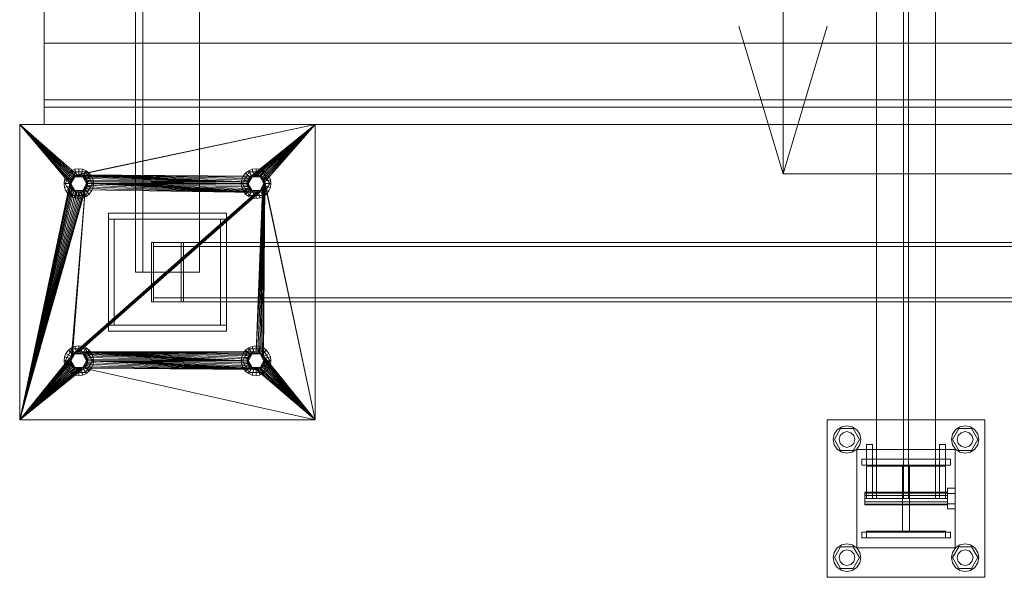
# Model space of a CAD drawing. Header units: millimetres. Extents: x -3490 to 61924, y -72580 to 6847.
# Tile 441 of 656: x 8333 to 9333, y -19060 to -18494. Entities that reach past the tile are written whole.
import ezdxf

# ---------------------------------------------------------------- set-up
doc = ezdxf.new("R2010")
doc.units = ezdxf.units.MM
for name, color, linetype, lineweight in [('COTAS_O', 1, 'Continuous', 0), ('superior_C01', 7, 'Continuous', 0), ('superior_mezcladora', 7, 'Continuous', 0)]:
    doc.layers.add(name, color=color, linetype=linetype, lineweight=lineweight)
doc.dimstyles.new('R19_100', dxfattribs={"dimtxt": 250, "dimasz": 150, "dimexe": 150, "dimexo": 80, "dimgap": 100, "dimtad": 1, "dimtih": 1, "dimtoh": 1, "dimdsep": 46, "dimcen": 0.09, "dimadec": 0, "dimazin": 0, "dimtfac": 1, "dimtdec": 4, "dimtofl": 0, "dimtmove": 0, "dimatfit": 3, "dimfxl": 1, "dimtolj": 1, "dimtzin": 0, "dimarcsym": 0})

# ---------------------------------------------------------------- blocks, each defined once
blk = doc.blocks.new('DIM_R29_45')
at = {"layer": 'COTAS_O'}
for p, q in [((9108.38, -17350), (9063.38, -17500)), ((9808.38, -17350), (9108.38, -17350)), ((9108.38, -18650), (9108.38, -17350)), ((9108.38, -17350), (9153.38, -17500)), ((9108.38, -18650), (9063.38, -18500)), ((9108.38, -18650), (9153.38, -18500)), ((9808.38, -18650), (9108.38, -18650))]:
    blk.add_line(p, q, dxfattribs=at)
blk.add_text('1300 O', height=250, rotation=90, dxfattribs=at).set_placement((9008.38, -18000))

msp = doc.modelspace()

# ---------------------------------------------------------------- linework, layer by layer
at = {"layer": 'superior_C01'}
for p, q in [((9203.297, -17020), (9203.297, -18980)), ((9230.797, -17020), (9230.797, -18980)), ((9235.797, -18980), (9235.797, -17020)), ((9263.297, -18980), (9263.297, -17020)), ((9153.297, -19060), (9153.297, -18900)), ((9153.297, -18900), (9313.297, -18900)), ((9313.297, -18900), (9313.297, -19060)), ((9160.363, -18914.642), (9163.397, -18910.101)), ((9160.497, -18920), (9166.897, -18908.915)), ((9163.397, -18910.101), (9167.939, -18907.066)), ((9166.369, -18916), (9169.297, -18913.072)), ((9166.897, -18908.915), (9179.697, -18908.915)), ((9167.939, -18907.066), (9173.297, -18906)), ((9169.297, -18913.072), (9173.297, -18912)), ((9173.297, -18906), (9178.655, -18907.066)), ((9173.297, -18912), (9177.297, -18913.072)), ((9177.297, -18913.072), (9180.225, -18916)), ((9178.655, -18907.066), (9183.196, -18910.101)), ((9179.697, -18908.915), (9186.097, -18920)), ((9183.196, -18910.101), (9186.231, -18914.642)), ((9280.363, -18914.642), (9283.397, -18910.101)), ((9280.497, -18920), (9286.897, -18908.915)), ((9283.397, -18910.101), (9287.939, -18907.066)), ((9286.369, -18916), (9289.297, -18913.072)), ((9286.897, -18908.915), (9299.697, -18908.915)), ((9287.939, -18907.066), (9293.297, -18906)), ((9289.297, -18913.072), (9293.297, -18912)), ((9293.297, -18906), (9298.655, -18907.066)), ((9293.297, -18912), (9297.297, -18913.072)), ((9297.297, -18913.072), (9300.225, -18916)), ((9298.655, -18907.066), (9303.196, -18910.101)), ((9299.697, -18908.915), (9306.097, -18920)), ((9303.196, -18910.101), (9306.231, -18914.642)), ((9159.297, -18920), (9160.363, -18914.642)), ((9160.363, -18925.358), (9159.297, -18920)), ((9166.897, -18931.085), (9160.497, -18920)), ((9165.297, -18920), (9166.369, -18916)), ((9166.369, -18924), (9165.297, -18920)), ((9169.297, -18926.928), (9166.369, -18924)), ((9180.225, -18924), (9177.297, -18926.928)), ((9186.097, -18920), (9179.697, -18931.085)), ((9180.225, -18916), (9181.297, -18920)), ((9181.297, -18920), (9180.225, -18924)), ((9186.231, -18914.642), (9187.297, -18920)), ((9187.297, -18920), (9186.231, -18925.358)), ((9279.297, -18920), (9280.363, -18914.642)), ((9280.363, -18925.358), (9279.297, -18920)), ((9286.897, -18931.085), (9280.497, -18920)), ((9285.297, -18920), (9286.369, -18916)), ((9286.369, -18924), (9285.297, -18920)), ((9289.297, -18926.928), (9286.369, -18924)), ((9300.225, -18924), (9297.297, -18926.928)), ((9306.097, -18920), (9299.697, -18931.085)), ((9300.225, -18916), (9301.297, -18920)), ((9301.297, -18920), (9300.225, -18924)), ((9306.231, -18914.642), (9307.297, -18920)), ((9307.297, -18920), (9306.231, -18925.358)), ((9163.397, -18929.899), (9160.363, -18925.358)), ((9167.939, -18932.934), (9163.397, -18929.899)), ((9179.697, -18931.085), (9166.897, -18931.085)), ((9173.297, -18934), (9167.939, -18932.934)), ((9173.297, -18928), (9169.297, -18926.928)), ((9177.297, -18926.928), (9173.297, -18928)), ((9178.655, -18932.934), (9173.297, -18934)), ((9183.196, -18929.899), (9178.655, -18932.934)), ((9186.231, -18925.358), (9183.196, -18929.899)), ((9183.297, -19030), (9183.297, -18930)), ((9183.297, -18930), (9283.297, -18930)), ((9193.297, -18980), (9193.297, -18925)), ((9193.297, -18925), (9199.297, -18925)), ((9199.297, -18980), (9199.297, -18925)), ((9267.297, -18980), (9267.297, -18925)), ((9267.297, -18925), (9273.297, -18925)), ((9273.297, -18980), (9273.297, -18925)), ((9283.397, -18929.899), (9280.363, -18925.358)), ((9283.297, -18930), (9283.297, -19030)), ((9287.939, -18932.934), (9283.397, -18929.899)), ((9299.697, -18931.085), (9286.897, -18931.085)), ((9293.297, -18934), (9287.939, -18932.934)), ((9293.297, -18928), (9289.297, -18926.928)), ((9297.297, -18926.928), (9293.297, -18928)), ((9298.655, -18932.934), (9293.297, -18934)), ((9303.196, -18929.899), (9298.655, -18932.934)), ((9306.231, -18925.358), (9303.196, -18929.899)), ((9188.297, -18940), (9278.297, -18940)), ((9188.297, -18946), (9188.297, -18940)), ((9193.297, -18947), (9193.297, -18940)), ((9193.297, -18940), (9273.297, -18940)), ((9273.297, -18940), (9273.297, -18947)), ((9278.297, -18946), (9278.297, -18940)), ((9188.297, -18946), (9278.297, -18946)), ((9273.297, -18947), (9193.297, -18947)), ((9229.797, -19013), (9229.797, -18947)), ((9229.797, -18947), (9236.797, -18947)), ((9236.797, -18947), (9236.797, -19013)), ((9191.297, -18974.457), (9191.297, -18973.6)), ((9275.297, -18973.6), (9191.297, -18973.6)), ((9275.297, -18974.8), (9275.297, -18969.6)), ((9283.297, -18969.6), (9275.297, -18969.6)), ((9275.297, -18973.6), (9275.297, -18974.457)), ((9283.297, -18969.6), (9283.297, -18974.8)), ((9191.297, -18974.457), (9191.297, -18976.8)), ((9191.297, -18974.457), (9275.297, -18974.457)), ((9191.297, -18976.8), (9191.297, -18980)), ((9191.297, -18976.8), (9275.297, -18976.8)), ((9191.297, -18980), (9191.297, -18983.2)), ((9191.297, -18980), (9275.297, -18980)), ((9191.297, -18983.2), (9191.297, -18985.543)), ((9191.297, -18983.2), (9275.297, -18983.2)), ((9193.297, -18980), (9199.297, -18980)), ((9263.297, -18980), (9203.297, -18980)), ((9235.797, -18980), (9230.797, -18980)), ((9267.297, -18980), (9273.297, -18980)), ((9275.297, -18974.457), (9275.297, -18976.8)), ((9275.297, -18974.8), (9275.297, -18985.2)), ((9275.297, -18974.8), (9283.297, -18974.8)), ((9275.297, -18976.8), (9275.297, -18980)), ((9275.297, -18980), (9275.297, -18983.2)), ((9275.297, -18983.2), (9275.297, -18985.543)), ((9283.297, -18974.8), (9283.297, -18985.2)), ((9191.297, -18985.543), (9191.297, -18986.4)), ((9191.297, -18985.543), (9275.297, -18985.543)), ((9191.297, -18986.4), (9275.297, -18986.4)), ((9275.297, -18985.2), (9275.297, -18990.4)), ((9275.297, -18985.2), (9283.297, -18985.2)), ((9275.297, -18985.543), (9275.297, -18986.4)), ((9275.297, -18990.4), (9283.297, -18990.4)), ((9283.297, -18985.2), (9283.297, -18990.4)), ((9188.297, -19014), (9278.297, -19014)), ((9188.297, -19020), (9188.297, -19014)), ((9193.297, -19020), (9193.297, -19013)), ((9193.297, -19013), (9273.297, -19013)), ((9236.797, -19013), (9229.797, -19013)), ((9273.297, -19013), (9273.297, -19020)), ((9278.297, -19020), (9278.297, -19014)), ((9188.297, -19020), (9278.297, -19020)), ((9273.297, -19020), (9193.297, -19020)), ((9160.363, -19034.642), (9163.397, -19030.101)), ((9160.497, -19040), (9166.897, -19028.915)), ((9163.397, -19030.101), (9167.939, -19027.066)), ((9166.369, -19036), (9169.297, -19033.072)), ((9166.897, -19028.915), (9179.697, -19028.915)), ((9167.939, -19027.066), (9173.297, -19026)), ((9169.297, -19033.072), (9173.297, -19032)), ((9173.297, -19026), (9178.655, -19027.066)), ((9173.297, -19032), (9177.297, -19033.072)), ((9177.297, -19033.072), (9180.225, -19036)), ((9178.655, -19027.066), (9183.196, -19030.101)), ((9179.697, -19028.915), (9186.097, -19040)), ((9183.196, -19030.101), (9186.231, -19034.642)), ((9283.297, -19030), (9183.297, -19030)), ((9280.363, -19034.642), (9283.397, -19030.101)), ((9280.497, -19040), (9286.897, -19028.915)), ((9283.397, -19030.101), (9287.939, -19027.066)), ((9286.369, -19036), (9289.297, -19033.072)), ((9286.897, -19028.915), (9299.697, -19028.915)), ((9287.939, -19027.066), (9293.297, -19026)), ((9289.297, -19033.072), (9293.297, -19032)), ((9293.297, -19026), (9298.655, -19027.066)), ((9293.297, -19032), (9297.297, -19033.072)), ((9297.297, -19033.072), (9300.225, -19036)), ((9298.655, -19027.066), (9303.196, -19030.101)), ((9299.697, -19028.915), (9306.097, -19040)), ((9303.196, -19030.101), (9306.231, -19034.642)), ((9159.297, -19040), (9160.363, -19034.642)), ((9160.363, -19045.358), (9159.297, -19040)), ((9166.897, -19051.085), (9160.497, -19040)), ((9165.297, -19040), (9166.369, -19036)), ((9166.369, -19044), (9165.297, -19040)), ((9169.297, -19046.928), (9166.369, -19044)), ((9180.225, -19044), (9177.297, -19046.928)), ((9186.097, -19040), (9179.697, -19051.085)), ((9180.225, -19036), (9181.297, -19040)), ((9181.297, -19040), (9180.225, -19044)), ((9186.231, -19034.642), (9187.297, -19040)), ((9187.297, -19040), (9186.231, -19045.358)), ((9279.297, -19040), (9280.363, -19034.642)), ((9280.363, -19045.358), (9279.297, -19040)), ((9286.897, -19051.085), (9280.497, -19040)), ((9285.297, -19040), (9286.369, -19036)), ((9286.369, -19044), (9285.297, -19040)), ((9289.297, -19046.928), (9286.369, -19044)), ((9300.225, -19044), (9297.297, -19046.928)), ((9306.097, -19040), (9299.697, -19051.085)), ((9300.225, -19036), (9301.297, -19040)), ((9301.297, -19040), (9300.225, -19044)), ((9306.231, -19034.642), (9307.297, -19040)), ((9307.297, -19040), (9306.231, -19045.358)), ((9163.397, -19049.899), (9160.363, -19045.358)), ((9167.939, -19052.934), (9163.397, -19049.899)), ((9179.697, -19051.085), (9166.897, -19051.085)), ((9173.297, -19054), (9167.939, -19052.934)), ((9173.297, -19048), (9169.297, -19046.928)), ((9177.297, -19046.928), (9173.297, -19048)), ((9178.655, -19052.934), (9173.297, -19054)), ((9183.196, -19049.899), (9178.655, -19052.934)), ((9186.231, -19045.358), (9183.196, -19049.899)), ((9283.397, -19049.899), (9280.363, -19045.358)), ((9287.939, -19052.934), (9283.397, -19049.899)), ((9299.697, -19051.085), (9286.897, -19051.085)), ((9293.297, -19054), (9287.939, -19052.934)), ((9293.297, -19048), (9289.297, -19046.928)), ((9297.297, -19046.928), (9293.297, -19048)), ((9298.655, -19052.934), (9293.297, -19054)), ((9303.196, -19049.899), (9298.655, -19052.934)), ((9306.231, -19045.358), (9303.196, -19049.899)), ((9313.297, -19060), (9153.297, -19060))]:
    msp.add_line(p, q, dxfattribs=at)
at = {"layer": 'superior_mezcladora'}
for p, q in [((8450.881, -17250), (8450.881, -18750)), ((8458.381, -18750), (8458.381, -17250)), ((8515.881, -18750), (8515.881, -17250)), ((8358.381, -18600), (8358.381, -17400)), ((8358.381, -18582.5), (8358.381, -18517.5)), ((8358.381, -18517.5), (9808.381, -18517.5)), ((8358.381, -18582.5), (8358.381, -18575)), ((8358.381, -18575), (9808.381, -18575)), ((9808.381, -18582.5), (8358.381, -18582.5)), ((8333.381, -18900), (8333.381, -18600)), ((8333.381, -18600), (8384.381, -18660)), ((8333.381, -18600), (8384.554, -18658.244)), ((8333.381, -18600), (8385.067, -18656.556)), ((8333.381, -18600), (8385.898, -18655)), ((8333.381, -18600), (8387.018, -18653.636)), ((8333.381, -18600), (8388.381, -18652.517)), ((8333.381, -18600), (8389.937, -18651.685)), ((8333.381, -18600), (8391.626, -18651.173)), ((8333.381, -18600), (8633.381, -18600)), ((9808.381, -18600), (8358.381, -18600)), ((8633.381, -18600), (8391.626, -18651.173)), ((8633.381, -18600), (8393.381, -18651)), ((8633.381, -18600), (8568.381, -18652.517)), ((8633.381, -18600), (8569.937, -18651.685)), ((8633.381, -18600), (8571.626, -18651.173)), ((8633.381, -18600), (8573.381, -18651)), ((8633.381, -18600), (8575.137, -18651.173)), ((8633.381, -18600), (8576.826, -18651.685)), ((8633.381, -18600), (8578.382, -18652.517)), ((8633.381, -18600), (8579.745, -18653.636)), ((8633.381, -18600), (8580.865, -18655)), ((8633.381, -18600), (8581.696, -18656.556)), ((8633.381, -18600), (8582.209, -18658.244)), ((8633.381, -18600), (8633.381, -18900)), ((8380.391, -18652.5), (8378.893, -18656.118)), ((8386.456, -18648.006), (8379.531, -18660)), ((8382.775, -18649.393), (8380.391, -18652.5)), ((8385.587, -18655.5), (8380.391, -18652.5)), ((8385.881, -18647.01), (8382.775, -18649.393)), ((8387.018, -18653.636), (8382.775, -18649.393)), ((8385.381, -18660), (8389.381, -18653.072)), ((8385.587, -18655.5), (8387.018, -18653.636)), ((8389.499, -18645.511), (8385.881, -18647.01)), ((8388.881, -18652.206), (8385.881, -18647.01)), ((8387.018, -18653.636), (8385.898, -18655)), ((8400.306, -18648.006), (8386.456, -18648.006)), ((8389.381, -18653.072), (8386.456, -18648.006)), ((8387.018, -18653.636), (8388.881, -18652.206)), ((8388.381, -18652.517), (8387.018, -18653.636)), ((8387.725, -18654.343), (8389.381, -18653.072)), ((8389.937, -18651.685), (8388.381, -18652.517)), ((8388.881, -18652.206), (8391.052, -18651.307)), ((8389.381, -18653.072), (8391.311, -18652.273)), ((8389.381, -18653.072), (8397.381, -18653.072)), ((8393.381, -18645), (8389.499, -18645.511)), ((8391.052, -18651.307), (8389.499, -18645.511)), ((8391.626, -18651.173), (8389.937, -18651.685)), ((8391.052, -18651.307), (8393.381, -18651)), ((8391.311, -18652.273), (8393.381, -18652)), ((8393.381, -18651), (8391.626, -18651.173)), ((8397.264, -18645.511), (8393.381, -18645)), ((8393.381, -18651), (8393.381, -18645)), ((8395.137, -18651.173), (8393.381, -18651)), ((8393.381, -18651), (8564.554, -18658.244)), ((8393.381, -18651), (8565.067, -18656.556)), ((8393.381, -18651), (8565.898, -18655)), ((8393.381, -18651), (8567.018, -18653.636)), ((8393.381, -18651), (8568.381, -18652.517)), ((8393.381, -18651), (8395.711, -18651.307)), ((8393.381, -18652), (8395.452, -18652.273)), ((8396.826, -18651.685), (8395.137, -18651.173)), ((8395.137, -18651.173), (8564.554, -18658.244)), ((8395.452, -18652.273), (8397.381, -18653.072)), ((8395.711, -18651.307), (8397.264, -18645.511)), ((8395.711, -18651.307), (8397.881, -18652.206)), ((8398.382, -18652.517), (8396.826, -18651.685)), ((8396.826, -18651.685), (8564.554, -18658.244)), ((8400.881, -18647.01), (8397.264, -18645.511)), ((8397.381, -18653.072), (8400.306, -18648.006)), ((8397.381, -18653.072), (8399.038, -18654.343)), ((8397.381, -18653.072), (8401.381, -18660)), ((8397.881, -18652.206), (8400.881, -18647.01)), ((8397.881, -18652.206), (8399.745, -18653.636)), ((8399.745, -18653.636), (8398.382, -18652.517)), ((8398.382, -18652.517), (8564.554, -18658.244)), ((8399.745, -18653.636), (8403.988, -18649.393)), ((8400.865, -18655), (8399.745, -18653.636)), ((8399.745, -18653.636), (8564.554, -18658.244)), ((8399.745, -18653.636), (8401.176, -18655.5)), ((8407.231, -18660), (8400.306, -18648.006)), ((8403.988, -18649.393), (8400.881, -18647.01)), ((8401.176, -18655.5), (8406.372, -18652.5)), ((8406.372, -18652.5), (8403.988, -18649.393)), ((8407.87, -18656.118), (8406.372, -18652.5)), ((8560.391, -18652.5), (8558.893, -18656.118)), ((8566.456, -18648.006), (8559.531, -18660)), ((8562.775, -18649.393), (8560.391, -18652.5)), ((8565.587, -18655.5), (8560.391, -18652.5)), ((8565.881, -18647.01), (8562.775, -18649.393)), ((8567.018, -18653.636), (8562.775, -18649.393)), ((8565.381, -18660), (8569.381, -18653.072)), ((8565.587, -18655.5), (8567.018, -18653.636)), ((8569.499, -18645.511), (8565.881, -18647.01)), ((8568.881, -18652.206), (8565.881, -18647.01)), ((8567.018, -18653.636), (8565.898, -18655)), ((8580.306, -18648.006), (8566.456, -18648.006)), ((8569.381, -18653.072), (8566.456, -18648.006)), ((8567.018, -18653.636), (8568.881, -18652.206)), ((8568.381, -18652.517), (8567.018, -18653.636)), ((8567.725, -18654.343), (8569.381, -18653.072)), ((8569.937, -18651.685), (8568.381, -18652.517)), ((8568.881, -18652.206), (8571.052, -18651.307)), ((8569.381, -18653.072), (8571.311, -18652.273)), ((8569.381, -18653.072), (8577.381, -18653.072)), ((8573.381, -18645), (8569.499, -18645.511)), ((8571.052, -18651.307), (8569.499, -18645.511)), ((8571.626, -18651.173), (8569.937, -18651.685)), ((8571.052, -18651.307), (8573.381, -18651)), ((8571.311, -18652.273), (8573.381, -18652)), ((8573.381, -18651), (8571.626, -18651.173)), ((8577.264, -18645.511), (8573.381, -18645)), ((8573.381, -18651), (8573.381, -18645)), ((8575.137, -18651.173), (8573.381, -18651)), ((8573.381, -18651), (8575.711, -18651.307)), ((8573.381, -18652), (8575.452, -18652.273)), ((8576.826, -18651.685), (8575.137, -18651.173)), ((8575.452, -18652.273), (8577.381, -18653.072)), ((8575.711, -18651.307), (8577.264, -18645.511)), ((8575.711, -18651.307), (8577.881, -18652.206)), ((8578.382, -18652.517), (8576.826, -18651.685)), ((8580.881, -18647.01), (8577.264, -18645.511)), ((8577.381, -18653.072), (8580.306, -18648.006)), ((8577.381, -18653.072), (8579.038, -18654.343)), ((8577.381, -18653.072), (8581.381, -18660)), ((8577.881, -18652.206), (8580.881, -18647.01)), ((8577.881, -18652.206), (8579.745, -18653.636)), ((8579.745, -18653.636), (8578.382, -18652.517)), ((8579.745, -18653.636), (8583.988, -18649.393)), ((8580.865, -18655), (8579.745, -18653.636)), ((8579.745, -18653.636), (8581.176, -18655.5)), ((8587.231, -18660), (8580.306, -18648.006)), ((8583.988, -18649.393), (8580.881, -18647.01)), ((8581.176, -18655.5), (8586.372, -18652.5)), ((8586.372, -18652.5), (8583.988, -18649.393)), ((8587.87, -18656.118), (8586.372, -18652.5)), ((8333.381, -18900), (8384.381, -18660)), ((8384.554, -18661.756), (8333.381, -18900)), ((8385.067, -18663.444), (8333.381, -18900)), ((8378.893, -18656.118), (8378.381, -18660)), ((8384.381, -18660), (8378.381, -18660)), ((8378.381, -18660), (8378.893, -18663.882)), ((8384.688, -18657.671), (8378.893, -18656.118)), ((8384.688, -18662.329), (8378.893, -18663.882)), ((8378.893, -18663.882), (8380.391, -18667.5)), ((8385.381, -18660), (8379.531, -18660)), ((8379.531, -18660), (8386.456, -18671.994)), ((8384.381, -18660), (8384.688, -18657.671)), ((8384.554, -18658.244), (8384.381, -18660)), ((8384.381, -18660), (8384.554, -18661.756)), ((8384.688, -18662.329), (8384.381, -18660)), ((8385.067, -18656.556), (8384.554, -18658.244)), ((8384.554, -18661.756), (8385.067, -18663.444)), ((8384.688, -18657.671), (8385.587, -18655.5)), ((8385.587, -18664.5), (8384.688, -18662.329)), ((8385.898, -18655), (8385.067, -18656.556)), ((8385.067, -18663.444), (8385.898, -18665)), ((8385.381, -18660), (8385.654, -18657.929)), ((8385.654, -18662.071), (8385.381, -18660)), ((8389.381, -18666.928), (8385.381, -18660)), ((8385.654, -18657.929), (8386.453, -18656)), ((8386.453, -18664), (8385.654, -18662.071)), ((8386.453, -18656), (8387.725, -18654.343)), ((8387.725, -18665.657), (8386.453, -18664)), ((8401.381, -18660), (8397.381, -18666.928)), ((8399.038, -18654.343), (8400.31, -18656)), ((8400.31, -18664), (8399.038, -18665.657)), ((8400.306, -18671.994), (8407.231, -18660)), ((8400.31, -18656), (8401.109, -18657.929)), ((8401.109, -18662.071), (8400.31, -18664)), ((8401.696, -18656.556), (8400.865, -18655)), ((8400.865, -18655), (8564.554, -18658.244)), ((8400.865, -18665), (8401.696, -18663.444)), ((8401.109, -18657.929), (8401.381, -18660)), ((8401.381, -18660), (8401.109, -18662.071)), ((8401.176, -18655.5), (8402.075, -18657.671)), ((8402.075, -18662.329), (8401.176, -18664.5)), ((8407.231, -18660), (8401.381, -18660)), ((8402.209, -18658.244), (8401.696, -18656.556)), ((8401.696, -18656.556), (8564.554, -18658.244)), ((8401.696, -18663.444), (8402.209, -18661.756)), ((8573.381, -18669), (8401.696, -18663.444)), ((8402.075, -18657.671), (8407.87, -18656.118)), ((8402.075, -18657.671), (8402.381, -18660)), ((8402.381, -18660), (8402.075, -18662.329)), ((8402.075, -18662.329), (8407.87, -18663.882)), ((8402.381, -18660), (8402.209, -18658.244)), ((8402.209, -18658.244), (8564.554, -18658.244)), ((8402.209, -18661.756), (8402.381, -18660)), ((8573.381, -18669), (8402.209, -18661.756)), ((8402.381, -18660), (8564.554, -18658.244)), ((8564.381, -18660), (8402.381, -18660)), ((8564.554, -18661.756), (8402.381, -18660)), ((8565.067, -18663.444), (8402.381, -18660)), ((8565.898, -18665), (8402.381, -18660)), ((8567.018, -18666.364), (8402.381, -18660)), ((8568.381, -18667.483), (8402.381, -18660)), ((8569.937, -18668.315), (8402.381, -18660)), ((8571.626, -18668.827), (8402.381, -18660)), ((8573.381, -18669), (8402.381, -18660)), ((8408.381, -18660), (8402.381, -18660)), ((8406.372, -18667.5), (8407.87, -18663.882)), ((8408.381, -18660), (8407.87, -18656.118)), ((8407.87, -18663.882), (8408.381, -18660)), ((8558.893, -18656.118), (8558.381, -18660)), ((8564.381, -18660), (8558.381, -18660)), ((8558.381, -18660), (8558.893, -18663.882)), ((8564.688, -18657.671), (8558.893, -18656.118)), ((8564.688, -18662.329), (8558.893, -18663.882)), ((8558.893, -18663.882), (8560.391, -18667.5)), ((8565.381, -18660), (8559.531, -18660)), ((8559.531, -18660), (8566.456, -18671.994)), ((8564.381, -18660), (8564.688, -18657.671)), ((8564.554, -18658.244), (8564.381, -18660)), ((8564.381, -18660), (8564.554, -18661.756)), ((8564.688, -18662.329), (8564.381, -18660)), ((8565.067, -18656.556), (8564.554, -18658.244)), ((8564.554, -18661.756), (8565.067, -18663.444)), ((8564.688, -18657.671), (8565.587, -18655.5)), ((8565.587, -18664.5), (8564.688, -18662.329)), ((8565.898, -18655), (8565.067, -18656.556)), ((8565.067, -18663.444), (8565.898, -18665)), ((8565.381, -18660), (8565.654, -18657.929)), ((8565.654, -18662.071), (8565.381, -18660)), ((8569.381, -18666.928), (8565.381, -18660)), ((8565.654, -18657.929), (8566.453, -18656)), ((8566.453, -18664), (8565.654, -18662.071)), ((8566.453, -18656), (8567.725, -18654.343)), ((8567.725, -18665.657), (8566.453, -18664)), ((8582.381, -18660), (8573.381, -18831)), ((8582.209, -18661.756), (8573.381, -18831)), ((8581.696, -18663.444), (8573.381, -18831)), ((8582.381, -18660), (8575.137, -18831.173)), ((8576.826, -18831.685), (8582.381, -18660)), ((8581.381, -18660), (8577.381, -18666.928)), ((8578.382, -18832.517), (8582.381, -18660)), ((8579.038, -18654.343), (8580.31, -18656)), ((8580.31, -18664), (8579.038, -18665.657)), ((8579.745, -18833.636), (8582.381, -18660)), ((8580.306, -18671.994), (8587.231, -18660)), ((8580.31, -18656), (8581.109, -18657.929)), ((8581.109, -18662.071), (8580.31, -18664)), ((8581.696, -18656.556), (8580.865, -18655)), ((8580.865, -18835), (8582.381, -18660)), ((8580.865, -18665), (8581.696, -18663.444)), ((8581.109, -18657.929), (8581.381, -18660)), ((8581.381, -18660), (8581.109, -18662.071)), ((8581.176, -18655.5), (8582.075, -18657.671)), ((8582.075, -18662.329), (8581.176, -18664.5)), ((8587.231, -18660), (8581.381, -18660)), ((8582.209, -18658.244), (8581.696, -18656.556)), ((8581.696, -18663.444), (8582.209, -18661.756)), ((8582.075, -18657.671), (8587.87, -18656.118)), ((8582.075, -18657.671), (8582.381, -18660)), ((8582.381, -18660), (8582.075, -18662.329)), ((8582.075, -18662.329), (8587.87, -18663.882)), ((8633.381, -18900), (8582.209, -18658.244)), ((8582.381, -18660), (8582.209, -18658.244)), ((8582.209, -18661.756), (8582.381, -18660)), ((8633.381, -18900), (8582.381, -18660)), ((8588.381, -18660), (8582.381, -18660)), ((8586.372, -18667.5), (8587.87, -18663.882)), ((8588.381, -18660), (8587.87, -18656.118)), ((8587.87, -18663.882), (8588.381, -18660)), ((8385.898, -18665), (8333.381, -18900)), ((8387.018, -18666.364), (8333.381, -18900)), ((8399.745, -18666.364), (8333.381, -18900)), ((8388.381, -18667.483), (8333.381, -18900)), ((8398.382, -18667.483), (8333.381, -18900)), ((8389.937, -18668.315), (8333.381, -18900)), ((8396.826, -18668.315), (8333.381, -18900)), ((8391.626, -18668.827), (8333.381, -18900)), ((8395.137, -18668.827), (8333.381, -18900)), ((8393.381, -18669), (8333.381, -18900)), ((8385.587, -18664.5), (8380.391, -18667.5)), ((8380.391, -18667.5), (8382.775, -18670.607)), ((8387.018, -18666.364), (8382.775, -18670.607)), ((8382.775, -18670.607), (8385.881, -18672.99)), ((8387.018, -18666.364), (8385.587, -18664.5)), ((8388.881, -18667.794), (8385.881, -18672.99)), ((8385.881, -18672.99), (8389.499, -18674.489)), ((8385.898, -18665), (8387.018, -18666.364)), ((8399.745, -18666.364), (8385.898, -18835)), ((8389.381, -18666.928), (8386.456, -18671.994)), ((8386.456, -18671.994), (8400.306, -18671.994)), ((8387.018, -18666.364), (8388.381, -18667.483)), ((8399.745, -18666.364), (8387.018, -18833.636)), ((8579.745, -18666.364), (8387.018, -18833.636)), ((8388.881, -18667.794), (8387.018, -18666.364)), ((8578.382, -18667.483), (8387.018, -18833.636)), ((8576.826, -18668.315), (8387.018, -18833.636)), ((8575.137, -18668.827), (8387.018, -18833.636)), ((8573.381, -18669), (8387.018, -18833.636)), ((8389.381, -18666.928), (8387.725, -18665.657)), ((8579.745, -18666.364), (8388.381, -18832.517)), ((8388.381, -18667.483), (8389.937, -18668.315)), ((8391.052, -18668.693), (8388.881, -18667.794)), ((8391.311, -18667.727), (8389.381, -18666.928)), ((8397.381, -18666.928), (8389.381, -18666.928)), ((8391.052, -18668.693), (8389.499, -18674.489)), ((8579.745, -18666.364), (8389.937, -18831.685)), ((8389.937, -18668.315), (8391.626, -18668.827)), ((8393.381, -18669), (8391.052, -18668.693)), ((8393.381, -18668), (8391.311, -18667.727)), ((8579.745, -18666.364), (8391.626, -18831.173)), ((8391.626, -18668.827), (8393.381, -18669)), ((8579.745, -18666.364), (8393.381, -18831)), ((8395.452, -18667.727), (8393.381, -18668)), ((8395.711, -18668.693), (8393.381, -18669)), ((8393.381, -18669), (8395.137, -18668.827)), ((8393.381, -18669), (8393.381, -18675)), ((8395.137, -18668.827), (8396.826, -18668.315)), ((8397.381, -18666.928), (8395.452, -18667.727)), ((8397.881, -18667.794), (8395.711, -18668.693)), ((8395.711, -18668.693), (8397.264, -18674.489)), ((8396.826, -18668.315), (8398.382, -18667.483)), ((8397.264, -18674.489), (8400.881, -18672.99)), ((8399.038, -18665.657), (8397.381, -18666.928)), ((8397.381, -18666.928), (8400.306, -18671.994)), ((8399.745, -18666.364), (8397.881, -18667.794)), ((8397.881, -18667.794), (8400.881, -18672.99)), ((8398.382, -18667.483), (8399.745, -18666.364)), ((8401.176, -18664.5), (8399.745, -18666.364)), ((8399.745, -18666.364), (8400.865, -18665)), ((8573.381, -18669), (8399.745, -18666.364)), ((8399.745, -18666.364), (8403.988, -18670.607)), ((8573.381, -18669), (8400.865, -18665)), ((8400.881, -18672.99), (8403.988, -18670.607)), ((8401.176, -18664.5), (8406.372, -18667.5)), ((8403.988, -18670.607), (8406.372, -18667.5)), ((8565.587, -18664.5), (8560.391, -18667.5)), ((8560.391, -18667.5), (8562.775, -18670.607)), ((8567.018, -18666.364), (8562.775, -18670.607)), ((8562.775, -18670.607), (8565.881, -18672.99)), ((8567.018, -18666.364), (8565.587, -18664.5)), ((8568.881, -18667.794), (8565.881, -18672.99)), ((8565.881, -18672.99), (8569.499, -18674.489)), ((8565.898, -18665), (8567.018, -18666.364)), ((8569.381, -18666.928), (8566.456, -18671.994)), ((8566.456, -18671.994), (8580.306, -18671.994)), ((8567.018, -18666.364), (8568.381, -18667.483)), ((8568.881, -18667.794), (8567.018, -18666.364)), ((8569.381, -18666.928), (8567.725, -18665.657)), ((8568.381, -18667.483), (8569.937, -18668.315)), ((8571.052, -18668.693), (8568.881, -18667.794)), ((8571.311, -18667.727), (8569.381, -18666.928)), ((8577.381, -18666.928), (8569.381, -18666.928)), ((8571.052, -18668.693), (8569.499, -18674.489)), ((8569.937, -18668.315), (8571.626, -18668.827)), ((8573.381, -18669), (8571.052, -18668.693)), ((8573.381, -18668), (8571.311, -18667.727)), ((8571.626, -18668.827), (8573.381, -18669)), ((8580.865, -18665), (8573.381, -18831)), ((8579.745, -18666.364), (8573.381, -18831)), ((8575.452, -18667.727), (8573.381, -18668)), ((8575.711, -18668.693), (8573.381, -18669)), ((8573.381, -18669), (8575.137, -18668.827)), ((8573.381, -18669), (8573.381, -18675)), ((8575.137, -18668.827), (8576.826, -18668.315)), ((8577.381, -18666.928), (8575.452, -18667.727)), ((8577.881, -18667.794), (8575.711, -18668.693)), ((8575.711, -18668.693), (8577.264, -18674.489)), ((8576.826, -18668.315), (8578.382, -18667.483)), ((8577.264, -18674.489), (8580.881, -18672.99)), ((8579.038, -18665.657), (8577.381, -18666.928)), ((8577.381, -18666.928), (8580.306, -18671.994)), ((8579.745, -18666.364), (8577.881, -18667.794)), ((8577.881, -18667.794), (8580.881, -18672.99)), ((8578.382, -18667.483), (8579.745, -18666.364)), ((8581.176, -18664.5), (8579.745, -18666.364)), ((8579.745, -18666.364), (8580.865, -18665)), ((8579.745, -18666.364), (8583.988, -18670.607)), ((8580.881, -18672.99), (8583.988, -18670.607)), ((8581.176, -18664.5), (8586.372, -18667.5)), ((8583.988, -18670.607), (8586.372, -18667.5)), ((8389.499, -18674.489), (8393.381, -18675)), ((8393.381, -18675), (8397.264, -18674.489)), ((8569.499, -18674.489), (8573.381, -18675)), ((8573.381, -18675), (8577.264, -18674.489)), ((8423.381, -18696), (8423.381, -18690)), ((8423.381, -18690), (8543.381, -18690)), ((8543.381, -18690), (8543.381, -18696)), ((8543.381, -18696), (8423.381, -18696)), ((8423.381, -18804), (8423.381, -18696)), ((8423.381, -18696), (8429.381, -18696)), ((8429.381, -18696), (8429.381, -18804)), ((8537.381, -18804), (8537.381, -18696)), ((8537.381, -18696), (8543.381, -18696)), ((8543.381, -18696), (8543.381, -18804)), ((9792.183, -18720), (8467.183, -18720)), ((8467.183, -18720), (8467.183, -18780)), ((8469.343, -18720), (8467.183, -18720)), ((8469.343, -18780), (8469.343, -18720)), ((8469.343, -18720), (9794.343, -18720)), ((8469.343, -18720), (8469.343, -18724)), ((8497.42, -18720), (8469.343, -18720)), ((8469.343, -18724), (9794.343, -18724)), ((8469.343, -18724), (8497.42, -18724)), ((9822.42, -18720), (8497.42, -18720)), ((8497.42, -18720), (8497.42, -18780)), ((8499.58, -18720), (8497.42, -18720)), ((8497.42, -18724), (8497.42, -18720)), ((9822.42, -18724), (8497.42, -18724)), ((8499.58, -18780), (8499.58, -18720)), ((8499.58, -18720), (9824.58, -18720)), ((8450.881, -18750), (8515.881, -18750)), ((8450.881, -18750), (8458.381, -18750)), ((8467.183, -18780), (9792.183, -18780)), ((8467.183, -18780), (8469.343, -18780)), ((9794.343, -18776), (8469.343, -18776)), ((8469.343, -18776), (8469.343, -18780)), ((8497.42, -18776), (8469.343, -18776)), ((9794.343, -18780), (8469.343, -18780)), ((8469.343, -18780), (8497.42, -18780)), ((8497.42, -18780), (8497.42, -18776)), ((8497.42, -18776), (9822.42, -18776)), ((8497.42, -18780), (9822.42, -18780)), ((8497.42, -18780), (8499.58, -18780)), ((9824.58, -18780), (8499.58, -18780)), ((8423.381, -18810), (8423.381, -18804)), ((8423.381, -18804), (8543.381, -18804)), ((8429.381, -18804), (8423.381, -18804)), ((8543.381, -18804), (8537.381, -18804)), ((8543.381, -18804), (8543.381, -18810)), ((8543.381, -18810), (8423.381, -18810)), ((8380.391, -18832.5), (8378.893, -18836.118)), ((8386.456, -18828.006), (8379.531, -18840)), ((8382.775, -18829.393), (8380.391, -18832.5)), ((8385.587, -18835.5), (8380.391, -18832.5)), ((8385.881, -18827.01), (8382.775, -18829.393)), ((8387.018, -18833.636), (8382.775, -18829.393)), ((8385.381, -18840), (8389.381, -18833.072)), ((8385.587, -18835.5), (8387.018, -18833.636)), ((8389.499, -18825.511), (8385.881, -18827.01)), ((8388.881, -18832.206), (8385.881, -18827.01)), ((8387.018, -18833.636), (8385.898, -18835)), ((8400.306, -18828.006), (8386.456, -18828.006)), ((8389.381, -18833.072), (8386.456, -18828.006)), ((8387.018, -18833.636), (8388.881, -18832.206)), ((8388.381, -18832.517), (8387.018, -18833.636)), ((8387.725, -18834.343), (8389.381, -18833.072)), ((8389.937, -18831.685), (8388.381, -18832.517)), ((8388.881, -18832.206), (8391.052, -18831.307)), ((8389.381, -18833.072), (8391.311, -18832.273)), ((8389.381, -18833.072), (8397.381, -18833.072)), ((8393.381, -18825), (8389.499, -18825.511)), ((8391.052, -18831.307), (8389.499, -18825.511)), ((8391.626, -18831.173), (8389.937, -18831.685)), ((8391.052, -18831.307), (8393.381, -18831)), ((8391.311, -18832.273), (8393.381, -18832)), ((8393.381, -18831), (8391.626, -18831.173)), ((8397.264, -18825.511), (8393.381, -18825)), ((8393.381, -18831), (8393.381, -18825)), ((8395.137, -18831.173), (8393.381, -18831)), ((8393.381, -18831), (8564.381, -18840)), ((8393.381, -18831), (8564.554, -18838.244)), ((8393.381, -18831), (8565.067, -18836.556)), ((8393.381, -18831), (8565.898, -18835)), ((8393.381, -18831), (8567.018, -18833.636)), ((8393.381, -18831), (8568.381, -18832.517)), ((8393.381, -18831), (8569.937, -18831.685)), ((8393.381, -18831), (8571.626, -18831.173)), ((8393.381, -18831), (8573.381, -18831)), ((8393.381, -18831), (8395.711, -18831.307)), ((8393.381, -18832), (8395.452, -18832.273)), ((8396.826, -18831.685), (8395.137, -18831.173)), ((8395.137, -18831.173), (8564.381, -18840)), ((8395.452, -18832.273), (8397.381, -18833.072)), ((8395.711, -18831.307), (8397.264, -18825.511)), ((8395.711, -18831.307), (8397.881, -18832.206)), ((8398.382, -18832.517), (8396.826, -18831.685)), ((8396.826, -18831.685), (8564.381, -18840)), ((8400.881, -18827.01), (8397.264, -18825.511)), ((8397.381, -18833.072), (8400.306, -18828.006)), ((8397.381, -18833.072), (8399.038, -18834.343)), ((8397.381, -18833.072), (8401.381, -18840)), ((8397.881, -18832.206), (8400.881, -18827.01)), ((8397.881, -18832.206), (8399.745, -18833.636)), ((8399.745, -18833.636), (8398.382, -18832.517)), ((8398.382, -18832.517), (8564.381, -18840)), ((8399.745, -18833.636), (8403.988, -18829.393)), ((8400.865, -18835), (8399.745, -18833.636)), ((8399.745, -18833.636), (8564.381, -18840)), ((8399.745, -18833.636), (8401.176, -18835.5)), ((8407.231, -18840), (8400.306, -18828.006)), ((8403.988, -18829.393), (8400.881, -18827.01)), ((8401.176, -18835.5), (8406.372, -18832.5)), ((8406.372, -18832.5), (8403.988, -18829.393)), ((8407.87, -18836.118), (8406.372, -18832.5)), ((8560.391, -18832.5), (8558.893, -18836.118)), ((8566.456, -18828.006), (8559.531, -18840)), ((8562.775, -18829.393), (8560.391, -18832.5)), ((8565.587, -18835.5), (8560.391, -18832.5)), ((8565.881, -18827.01), (8562.775, -18829.393)), ((8567.018, -18833.636), (8562.775, -18829.393)), ((8565.381, -18840), (8569.381, -18833.072)), ((8565.587, -18835.5), (8567.018, -18833.636)), ((8569.499, -18825.511), (8565.881, -18827.01)), ((8568.881, -18832.206), (8565.881, -18827.01)), ((8567.018, -18833.636), (8565.898, -18835)), ((8580.306, -18828.006), (8566.456, -18828.006)), ((8569.381, -18833.072), (8566.456, -18828.006)), ((8567.018, -18833.636), (8568.881, -18832.206)), ((8568.381, -18832.517), (8567.018, -18833.636)), ((8567.725, -18834.343), (8569.381, -18833.072)), ((8569.937, -18831.685), (8568.381, -18832.517)), ((8568.881, -18832.206), (8571.052, -18831.307)), ((8569.381, -18833.072), (8571.311, -18832.273)), ((8569.381, -18833.072), (8577.381, -18833.072)), ((8573.381, -18825), (8569.499, -18825.511)), ((8571.052, -18831.307), (8569.499, -18825.511)), ((8571.626, -18831.173), (8569.937, -18831.685)), ((8571.052, -18831.307), (8573.381, -18831)), ((8571.311, -18832.273), (8573.381, -18832)), ((8573.381, -18831), (8571.626, -18831.173)), ((8577.264, -18825.511), (8573.381, -18825)), ((8573.381, -18831), (8573.381, -18825)), ((8575.137, -18831.173), (8573.381, -18831)), ((8573.381, -18831), (8575.711, -18831.307)), ((8573.381, -18832), (8575.452, -18832.273)), ((8576.826, -18831.685), (8575.137, -18831.173)), ((8575.452, -18832.273), (8577.381, -18833.072)), ((8575.711, -18831.307), (8577.264, -18825.511)), ((8575.711, -18831.307), (8577.881, -18832.206)), ((8578.382, -18832.517), (8576.826, -18831.685)), ((8580.881, -18827.01), (8577.264, -18825.511)), ((8577.381, -18833.072), (8580.306, -18828.006)), ((8577.381, -18833.072), (8579.038, -18834.343)), ((8577.381, -18833.072), (8581.381, -18840)), ((8577.881, -18832.206), (8580.881, -18827.01)), ((8577.881, -18832.206), (8579.745, -18833.636)), ((8579.745, -18833.636), (8578.382, -18832.517)), ((8579.745, -18833.636), (8583.988, -18829.393)), ((8580.865, -18835), (8579.745, -18833.636)), ((8579.745, -18833.636), (8581.176, -18835.5)), ((8587.231, -18840), (8580.306, -18828.006)), ((8583.988, -18829.393), (8580.881, -18827.01)), ((8581.176, -18835.5), (8586.372, -18832.5)), ((8586.372, -18832.5), (8583.988, -18829.393)), ((8587.87, -18836.118), (8586.372, -18832.5)), ((8333.381, -18900), (8385.898, -18835)), ((8333.381, -18900), (8385.067, -18836.556)), ((8333.381, -18900), (8384.554, -18838.244)), ((8384.381, -18840), (8333.381, -18900)), ((8384.554, -18841.756), (8333.381, -18900)), ((8385.067, -18843.444), (8333.381, -18900)), ((8378.893, -18836.118), (8378.381, -18840)), ((8384.381, -18840), (8378.381, -18840)), ((8378.381, -18840), (8378.893, -18843.882)), ((8384.688, -18837.671), (8378.893, -18836.118)), ((8384.688, -18842.329), (8378.893, -18843.882)), ((8378.893, -18843.882), (8380.391, -18847.5)), ((8385.381, -18840), (8379.531, -18840)), ((8379.531, -18840), (8386.456, -18851.994)), ((8384.381, -18840), (8384.688, -18837.671)), ((8384.554, -18838.244), (8384.381, -18840)), ((8384.381, -18840), (8384.554, -18841.756)), ((8384.688, -18842.329), (8384.381, -18840)), ((8385.067, -18836.556), (8384.554, -18838.244)), ((8384.554, -18841.756), (8385.067, -18843.444)), ((8384.688, -18837.671), (8385.587, -18835.5)), ((8385.587, -18844.5), (8384.688, -18842.329)), ((8385.898, -18835), (8385.067, -18836.556)), ((8385.067, -18843.444), (8385.898, -18845)), ((8385.381, -18840), (8385.654, -18837.929)), ((8385.654, -18842.071), (8385.381, -18840)), ((8389.381, -18846.928), (8385.381, -18840)), ((8385.654, -18837.929), (8386.453, -18836)), ((8386.453, -18844), (8385.654, -18842.071)), ((8386.453, -18836), (8387.725, -18834.343)), ((8387.725, -18845.657), (8386.453, -18844)), ((8401.381, -18840), (8397.381, -18846.928)), ((8399.038, -18834.343), (8400.31, -18836)), ((8400.31, -18844), (8399.038, -18845.657)), ((8400.306, -18851.994), (8407.231, -18840)), ((8400.31, -18836), (8401.109, -18837.929)), ((8401.109, -18842.071), (8400.31, -18844)), ((8401.696, -18836.556), (8400.865, -18835)), ((8400.865, -18835), (8564.381, -18840)), ((8400.865, -18845), (8401.696, -18843.444)), ((8401.109, -18837.929), (8401.381, -18840)), ((8401.381, -18840), (8401.109, -18842.071)), ((8401.176, -18835.5), (8402.075, -18837.671)), ((8402.075, -18842.329), (8401.176, -18844.5)), ((8407.231, -18840), (8401.381, -18840)), ((8402.209, -18838.244), (8401.696, -18836.556)), ((8401.696, -18836.556), (8564.381, -18840)), ((8401.696, -18843.444), (8402.209, -18841.756)), ((8573.381, -18849), (8401.696, -18843.444)), ((8402.075, -18837.671), (8407.87, -18836.118)), ((8402.075, -18837.671), (8402.381, -18840)), ((8402.381, -18840), (8402.075, -18842.329)), ((8402.075, -18842.329), (8407.87, -18843.882)), ((8402.381, -18840), (8402.209, -18838.244)), ((8402.209, -18838.244), (8564.381, -18840)), ((8402.209, -18841.756), (8402.381, -18840)), ((8573.381, -18849), (8402.209, -18841.756)), ((8564.381, -18840), (8402.381, -18840)), ((8564.554, -18841.756), (8402.381, -18840)), ((8565.067, -18843.444), (8402.381, -18840)), ((8565.898, -18845), (8402.381, -18840)), ((8567.018, -18846.364), (8402.381, -18840)), ((8568.381, -18847.483), (8402.381, -18840)), ((8569.937, -18848.315), (8402.381, -18840)), ((8571.626, -18848.827), (8402.381, -18840)), ((8573.381, -18849), (8402.381, -18840)), ((8408.381, -18840), (8402.381, -18840)), ((8406.372, -18847.5), (8407.87, -18843.882)), ((8408.381, -18840), (8407.87, -18836.118)), ((8407.87, -18843.882), (8408.381, -18840)), ((8558.893, -18836.118), (8558.381, -18840)), ((8564.381, -18840), (8558.381, -18840)), ((8558.381, -18840), (8558.893, -18843.882)), ((8564.688, -18837.671), (8558.893, -18836.118)), ((8564.688, -18842.329), (8558.893, -18843.882)), ((8558.893, -18843.882), (8560.391, -18847.5)), ((8565.381, -18840), (8559.531, -18840)), ((8559.531, -18840), (8566.456, -18851.994)), ((8564.381, -18840), (8564.688, -18837.671)), ((8564.554, -18838.244), (8564.381, -18840)), ((8564.381, -18840), (8564.554, -18841.756)), ((8564.688, -18842.329), (8564.381, -18840)), ((8565.067, -18836.556), (8564.554, -18838.244)), ((8564.554, -18841.756), (8565.067, -18843.444)), ((8564.688, -18837.671), (8565.587, -18835.5)), ((8565.587, -18844.5), (8564.688, -18842.329)), ((8565.898, -18835), (8565.067, -18836.556)), ((8565.067, -18843.444), (8565.898, -18845)), ((8565.381, -18840), (8565.654, -18837.929)), ((8565.654, -18842.071), (8565.381, -18840)), ((8569.381, -18846.928), (8565.381, -18840)), ((8565.654, -18837.929), (8566.453, -18836)), ((8566.453, -18844), (8565.654, -18842.071)), ((8566.453, -18836), (8567.725, -18834.343)), ((8567.725, -18845.657), (8566.453, -18844)), ((8581.381, -18840), (8577.381, -18846.928)), ((8579.038, -18834.343), (8580.31, -18836)), ((8580.31, -18844), (8579.038, -18845.657)), ((8580.306, -18851.994), (8587.231, -18840)), ((8580.31, -18836), (8581.109, -18837.929)), ((8581.109, -18842.071), (8580.31, -18844)), ((8581.696, -18836.556), (8580.865, -18835)), ((8580.865, -18835), (8633.381, -18900)), ((8580.865, -18845), (8581.696, -18843.444)), ((8581.109, -18837.929), (8581.381, -18840)), ((8581.381, -18840), (8581.109, -18842.071)), ((8581.176, -18835.5), (8582.075, -18837.671)), ((8582.075, -18842.329), (8581.176, -18844.5)), ((8587.231, -18840), (8581.381, -18840)), ((8582.209, -18838.244), (8581.696, -18836.556)), ((8581.696, -18836.556), (8633.381, -18900)), ((8581.696, -18843.444), (8582.209, -18841.756)), ((8581.696, -18843.444), (8633.381, -18900)), ((8582.075, -18837.671), (8587.87, -18836.118)), ((8582.075, -18837.671), (8582.381, -18840)), ((8582.381, -18840), (8582.075, -18842.329)), ((8582.075, -18842.329), (8587.87, -18843.882)), ((8582.381, -18840), (8582.209, -18838.244)), ((8582.209, -18838.244), (8633.381, -18900)), ((8582.209, -18841.756), (8582.381, -18840)), ((8582.209, -18841.756), (8633.381, -18900)), ((8582.381, -18840), (8633.381, -18900)), ((8588.381, -18840), (8582.381, -18840)), ((8586.372, -18847.5), (8587.87, -18843.882)), ((8588.381, -18840), (8587.87, -18836.118)), ((8587.87, -18843.882), (8588.381, -18840)), ((8385.898, -18845), (8333.381, -18900)), ((8387.018, -18846.364), (8333.381, -18900)), ((8388.381, -18847.483), (8333.381, -18900)), ((8398.382, -18847.483), (8333.381, -18900)), ((8389.937, -18848.315), (8333.381, -18900)), ((8396.826, -18848.315), (8333.381, -18900)), ((8391.626, -18848.827), (8333.381, -18900)), ((8395.137, -18848.827), (8333.381, -18900)), ((8393.381, -18849), (8333.381, -18900)), ((8385.587, -18844.5), (8380.391, -18847.5)), ((8380.391, -18847.5), (8382.775, -18850.607)), ((8387.018, -18846.364), (8382.775, -18850.607)), ((8382.775, -18850.607), (8385.881, -18852.99)), ((8387.018, -18846.364), (8385.587, -18844.5)), ((8388.881, -18847.794), (8385.881, -18852.99)), ((8385.881, -18852.99), (8389.499, -18854.489)), ((8385.898, -18845), (8387.018, -18846.364)), ((8389.381, -18846.928), (8386.456, -18851.994)), ((8386.456, -18851.994), (8400.306, -18851.994)), ((8387.018, -18846.364), (8388.381, -18847.483)), ((8388.881, -18847.794), (8387.018, -18846.364)), ((8389.381, -18846.928), (8387.725, -18845.657)), ((8388.381, -18847.483), (8389.937, -18848.315)), ((8391.052, -18848.693), (8388.881, -18847.794)), ((8391.311, -18847.727), (8389.381, -18846.928)), ((8397.381, -18846.928), (8389.381, -18846.928)), ((8391.052, -18848.693), (8389.499, -18854.489)), ((8389.937, -18848.315), (8391.626, -18848.827)), ((8393.381, -18849), (8391.052, -18848.693)), ((8393.381, -18848), (8391.311, -18847.727)), ((8391.626, -18848.827), (8393.381, -18849)), ((8395.452, -18847.727), (8393.381, -18848)), ((8395.711, -18848.693), (8393.381, -18849)), ((8393.381, -18849), (8395.137, -18848.827)), ((8393.381, -18849), (8393.381, -18855)), ((8395.137, -18848.827), (8396.826, -18848.315)), ((8397.381, -18846.928), (8395.452, -18847.727)), ((8397.881, -18847.794), (8395.711, -18848.693)), ((8395.711, -18848.693), (8397.264, -18854.489)), ((8396.826, -18848.315), (8398.382, -18847.483)), ((8397.264, -18854.489), (8400.881, -18852.99)), ((8399.038, -18845.657), (8397.381, -18846.928)), ((8397.381, -18846.928), (8400.306, -18851.994)), ((8399.745, -18846.364), (8397.881, -18847.794)), ((8397.881, -18847.794), (8400.881, -18852.99)), ((8398.382, -18847.483), (8399.745, -18846.364)), ((8398.382, -18847.483), (8633.381, -18900)), ((8573.381, -18849), (8398.382, -18847.483)), ((8401.176, -18844.5), (8399.745, -18846.364)), ((8399.745, -18846.364), (8400.865, -18845)), ((8573.381, -18849), (8399.745, -18846.364)), ((8399.745, -18846.364), (8403.988, -18850.607)), ((8573.381, -18849), (8400.865, -18845)), ((8400.881, -18852.99), (8403.988, -18850.607)), ((8401.176, -18844.5), (8406.372, -18847.5)), ((8403.988, -18850.607), (8406.372, -18847.5)), ((8565.587, -18844.5), (8560.391, -18847.5)), ((8560.391, -18847.5), (8562.775, -18850.607)), ((8567.018, -18846.364), (8562.775, -18850.607)), ((8562.775, -18850.607), (8565.881, -18852.99)), ((8567.018, -18846.364), (8565.587, -18844.5)), ((8568.881, -18847.794), (8565.881, -18852.99)), ((8565.881, -18852.99), (8569.499, -18854.489)), ((8565.898, -18845), (8567.018, -18846.364)), ((8569.381, -18846.928), (8566.456, -18851.994)), ((8566.456, -18851.994), (8580.306, -18851.994)), ((8567.018, -18846.364), (8568.381, -18847.483)), ((8568.881, -18847.794), (8567.018, -18846.364)), ((8569.381, -18846.928), (8567.725, -18845.657)), ((8568.381, -18847.483), (8569.937, -18848.315)), ((8571.052, -18848.693), (8568.881, -18847.794)), ((8571.311, -18847.727), (8569.381, -18846.928)), ((8577.381, -18846.928), (8569.381, -18846.928)), ((8571.052, -18848.693), (8569.499, -18854.489)), ((8569.937, -18848.315), (8571.626, -18848.827)), ((8573.381, -18849), (8571.052, -18848.693)), ((8573.381, -18848), (8571.311, -18847.727)), ((8571.626, -18848.827), (8573.381, -18849)), ((8575.452, -18847.727), (8573.381, -18848)), ((8575.711, -18848.693), (8573.381, -18849)), ((8573.381, -18849), (8575.137, -18848.827)), ((8573.381, -18849), (8633.381, -18900)), ((8573.381, -18849), (8573.381, -18855)), ((8575.137, -18848.827), (8576.826, -18848.315)), ((8575.137, -18848.827), (8633.381, -18900)), ((8577.381, -18846.928), (8575.452, -18847.727)), ((8577.881, -18847.794), (8575.711, -18848.693)), ((8575.711, -18848.693), (8577.264, -18854.489)), ((8576.826, -18848.315), (8578.382, -18847.483)), ((8576.826, -18848.315), (8633.381, -18900)), ((8577.264, -18854.489), (8580.881, -18852.99)), ((8579.038, -18845.657), (8577.381, -18846.928)), ((8577.381, -18846.928), (8580.306, -18851.994)), ((8579.745, -18846.364), (8577.881, -18847.794)), ((8577.881, -18847.794), (8580.881, -18852.99)), ((8578.382, -18847.483), (8579.745, -18846.364)), ((8578.382, -18847.483), (8633.381, -18900)), ((8581.176, -18844.5), (8579.745, -18846.364)), ((8579.745, -18846.364), (8580.865, -18845)), ((8579.745, -18846.364), (8633.381, -18900)), ((8579.745, -18846.364), (8583.988, -18850.607)), ((8580.865, -18845), (8633.381, -18900)), ((8580.881, -18852.99), (8583.988, -18850.607)), ((8581.176, -18844.5), (8586.372, -18847.5)), ((8583.988, -18850.607), (8586.372, -18847.5)), ((8389.499, -18854.489), (8393.381, -18855)), ((8393.381, -18855), (8397.264, -18854.489)), ((8569.499, -18854.489), (8573.381, -18855)), ((8573.381, -18855), (8577.264, -18854.489)), ((8633.381, -18900), (8333.381, -18900))]:
    msp.add_line(p, q, dxfattribs=at)

# ---------------------------------------------------------------- dimensions: what is measured, and where the dimension line sits
at = {"layer": 'COTAS_O'}
dim = msp.add_aligned_dim(p1=(9808.381, -18650), p2=(9808.381, -17350), distance=700, text='<> O', dimstyle='R19_100', dxfattribs=at)
dim.commit()
dim.dimension.update_dxf_attribs({"geometry": 'DIM_R29_45', "text_midpoint": (9108.381, -18000)})

doc.saveas('drawing.dxf')
